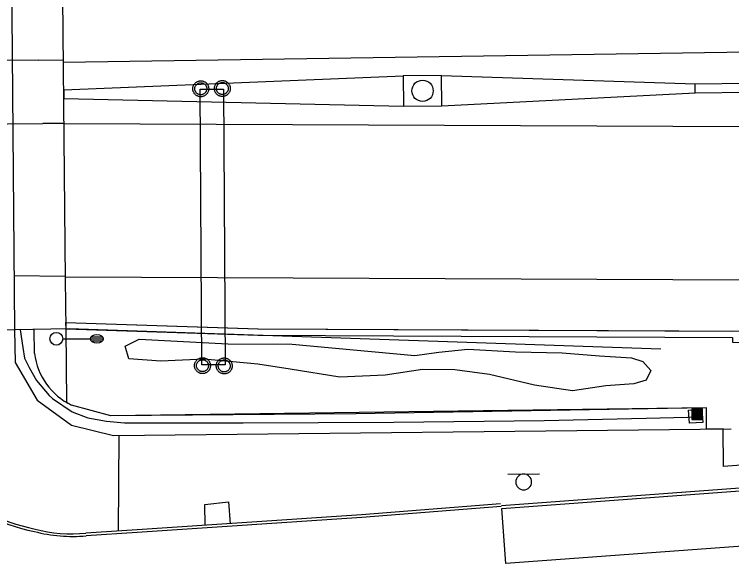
# Model space of a CAD drawing. Extents: x 2145380 to 2157287, y 139568 to 149130.
# Drawn here: x 2145742.5 to 2145910.8, y 142935.2 to 143064 of the extents above; entities that cross this region are included whole.
import ezdxf

# ---------------------------------------------------------------- set-up
doc = ezdxf.new("R2010")
doc.units = 0
for name, color, linetype in [('PR_PREVIOUSLY CONSTRUCTED', 7, 'Continuous'), ('TOPO_Asphalt', 7, 'Continuous'), ('TOPO_BRIDGE_Floor Deck', 7, 'Continuous'), ('TOPO_Concrete', 7, 'Continuous'), ('TOPO_Curb Back', 7, 'Continuous'), ('TOPO_Flowline', 7, 'Continuous'), ('TOPO_Light Pole', 7, 'Continuous'), ('TOPO_Misc', 7, 'Continuous'), ('TOPO_Power Pole', 7, 'Continuous'), ('TOPO_Shrub', 7, 'Continuous'), ('TOPO_Sign', 7, 'Continuous'), ('TOPO_Wall Freestanding', 7, 'Continuous')]:
    doc.layers.add(name, color=color, linetype=linetype)

# ---------------------------------------------------------------- blocks, each defined once
blk = doc.blocks.new('CB')
at = {"layer": 'TOPO_Misc'}
for p, q in [((-3.08, 2.99), (3.24, 2.99)), ((-3.08, 2.68), (3.24, 2.68)), ((-3.08, 2.36), (3.24, 2.36)), ((-3.08, 2.05), (3.24, 2.05)), ((-3.08, 1.73), (3.24, 1.73)), ((-3.08, 1.4), (3.24, 1.4)), ((-3.08, 1.1), (3.24, 1.1)), ((-3.08, 0.77), (3.24, 0.77)), ((-3.08, 0.46), (3.24, 0.46)), ((-3.08, 0.14), (3.24, 0.14)), ((-3.08, -0.17), (3.24, -0.17)), ((-3.08, -0.48), (3.24, -0.48)), ((-3.08, -0.8), (3.24, -0.8)), ((-3.08, -1.11), (3.26, -1.11)), ((-3.08, -1.43), (3.26, -1.43)), ((-3.08, -1.75), (3.26, -1.75)), ((-3.08, -2.07), (3.26, -2.07)), ((-3.08, -2.39), (3.26, -2.39)), ((-3.08, -2.7), (3.26, -2.7)), ((-3.08, -3.02), (3.26, -3.02))]:
    blk.add_line(p, q, dxfattribs=at)
blk.add_lwpolyline([(3.26, -3.29), (3.24, 3.05), (-3.09, 3.04), (-3.08, -3.3), (3.26, -3.29)], dxfattribs=at)
blk = doc.blocks.new('LP')
at = {"layer": 'TOPO_Light Pole'}
blk.add_line((3.81, 0), (20.32, 0), dxfattribs=at)
for points in [[(20.32, 0), (27.94, 0)], [(20.32, 0), (23.5, 0)], [(20.83, 1.27), (27.43, 1.27)], [(20.83, 1.27), (23.5, 1.27)], [(23.71, 1.27), (27.43, 1.27)], [(23.71, 0), (27.94, 0)], [(20.83, -1.27), (27.43, -1.27)], [(20.83, -1.27), (23.5, -1.27)], [(23.71, -1.27), (27.43, -1.27)]]:
    blk.add_lwpolyline(points, dxfattribs=at)
blk.add_circle((0, 0), 3.81, dxfattribs=at)
blk.add_ellipse((24.13, 0), major_axis=(3.81, 0), ratio=0.666667, dxfattribs=at)

msp = doc.modelspace()

# ---------------------------------------------------------------- linework, layer by layer
at = {"layer": 'PR_PREVIOUSLY CONSTRUCTED'}
for p, q in [((2145754.52, 143001.8), (2145753.69, 143088.79)), ((2145754.03, 143052.79), (2146353.97, 143061.98)), ((2145902.25, 143047.76), (2146643.98, 143054.79)), ((2145902.27, 143045.64), (2146644, 143052.67)), ((2145842.73, 143049.72), (2145833.73, 143049.63)), ((2145833.73, 143049.63), (2145833.8, 143042.47)), ((2145842.8, 143042.55), (2145842.73, 143049.72)), ((2145902.27, 143045.64), (2145902.25, 143047.76)), ((2145754.09, 143046.29), (2145754.11, 143044.29)), ((2145833.8, 143042.47), (2145842.8, 143042.55)), ((2145754.17, 143038.45), (2146054.19, 143037.14)), ((2145754.51, 143002.44), (2146054.29, 143001.14)), ((2145754.62, 142990.28), (2145754.52, 143001.8)), ((2145754.61, 142991.78), (2145799.67, 142990.25)), ((2145754.62, 142990.28), (2145754.61, 142991.78)), ((2145754.62, 142990.28), (2145799.64, 142988.75)), ((2145799.63, 142990.25), (2146054.23, 142989.14)), ((2145799.67, 142990.25), (2145910.98, 142989.76)), ((2145799.64, 142988.75), (2145910.97, 142988.26)), ((2145856.81, 142948.83), (2146016.48, 142960.6)), ((2145856.86, 142948.16), (2146016.53, 142959.93))]:
    msp.add_line(p, q, dxfattribs=at)
for points in [[(2145754.09, 143046.29), (2145833.73, 143049.59)], [(2145842.73, 143049.68), (2145902.25, 143047.76)], [(2145842.8, 143042.59), (2145902.27, 143045.64)], [(2145754.11, 143044.29), (2145833.8, 143042.51)], [(2145754.61, 142991.78), (2145799.63, 142990.25)], [(2146174.55, 142952.39), (2146122.59, 142950.75), (2146049.72, 142947.43), (2146006.92, 142944.49), (2145989.2, 142944.88), (2145857.81, 142935.2), (2145856.86, 142948.16)]]:
    msp.add_lwpolyline(points, dxfattribs=at)
msp.add_lwpolyline([(2145908.89, 142958.01), (2145908.78, 142966.79), (2145904.89, 142966.75), (2145904.94, 142971.71), (2145765.15, 142969.84), (2145755.92, 142972.37), (2145754.79, 142972.98), (2145754.62, 142990.28), (2145799.64, 142988.75), (2145910.97, 142988.26), (2145910.98, 142987.13), (2145948.59, 142987.02), (2145948.84, 142960.96)], close=True, dxfattribs=at)
msp.add_circle((2145838.27, 143046.09), 2.5, dxfattribs=at)
at = {"layer": 'TOPO_Asphalt'}
for points in [[(2145748.06, 143053.26), (2145666.33, 143052.55), (2145578.64, 143051.74), (2145502.32, 143051.05), (2145383.06, 143050.18)], [(2145748.06, 143053.26), (2145753.91, 143053.32)], [(2145383.09, 143035.09), (2145431.91, 143035.51), (2145541.52, 143036.63), (2145625.12, 143037.25), (2145749.17, 143038.41)], [(2145754.13, 143038.45), (2145749.17, 143038.41)], [(2145742.43, 143002.81), (2145754.45, 143002.61)]]:
    msp.add_lwpolyline(points, dxfattribs=at)
at = {"layer": 'TOPO_BRIDGE_Floor Deck'}
msp.add_lwpolyline([(2145742.55, 142990.03), (2145541.73, 142988.25), (2145540.16, 143099.25), (2145741.56, 143101.03)], close=True, dxfattribs=at)
at = {"layer": 'TOPO_Concrete'}
msp.add_line((2145766.98, 142965.28), (2145766.88, 142942.82), dxfattribs=at)
for points in [[(2145747.23, 142984.49), (2145747.17, 142990.13)], [(2145904.89, 142966.75), (2145904.94, 142971.71), (2145822.6, 142970.32), (2145765.15, 142969.84), (2145755.92, 142972.37)], [(2145903.78, 142971.35), (2145904.02, 142968.31), (2145900.9, 142968.11), (2145900.71, 142971.17), (2145903.78, 142971.35)], [(2145787.26, 142944.16), (2145787.15, 142949.1), (2145792.77, 142949.73), (2145793.11, 142944.55)]]:
    msp.add_lwpolyline(points, dxfattribs=at)
msp.add_arc((2145762.71, 142986.42), 15.6, 187.1244, 244.2028, dxfattribs=at)
at = {"layer": 'TOPO_Curb Back'}
for points in [[(2145856.59, 142949.21), (2145823.95, 142946.61), (2145771.29, 142943.09), (2145759.29, 142942.35)], [(2145856.69, 142948.62), (2145823.99, 142946.01), (2145771.33, 142942.49), (2145759.34, 142941.75)]]:
    msp.add_lwpolyline(points, dxfattribs=at)
for centre, radius, start, end in [((2145755.93, 142985.9), 44.04, 226.204, 258.5688), ((2145755.93, 142985.9), 43.44, 226.2061, 258.5932), ((2145756, 142975.67), 34.09, 255.0426, 275.6151), ((2145756, 142975.67), 33.49, 255.0111, 275.6336)]:
    msp.add_arc(centre, radius, start, end, dxfattribs=at)
at = {"layer": 'TOPO_Flowline'}
msp.add_lwpolyline([(2145743.89, 142990.06), (2145744.51, 142985.9), (2145744.88, 142983.39), (2145745.94, 142981.23), (2145747.72, 142978.16), (2145750.67, 142974.63), (2145751.47, 142973.96), (2145756.08, 142970.78), (2145759.71, 142969.38), (2145764.11, 142968.61), (2145768.3, 142968.19), (2145796.19, 142968.24), (2145831.54, 142968.36), (2145866.83, 142968.76), (2145890.72, 142969.34), (2145900.49, 142969.58), (2145903.7, 142969.73)], dxfattribs=at)
at = {"layer": 'TOPO_Power Pole'}
for points in [[(2145784.36, 143046.57), (2145784.37, 143046.7), (2145784.38, 143046.83), (2145784.41, 143046.96), (2145784.44, 143047.09), (2145784.48, 143047.21), (2145784.53, 143047.34), (2145784.59, 143047.46), (2145784.66, 143047.57), (2145784.74, 143047.68), (2145784.82, 143047.79), (2145784.9, 143047.88), (2145785, 143047.98), (2145785.1, 143048.06), (2145785.21, 143048.14), (2145785.33, 143048.2), (2145785.45, 143048.26), (2145785.56, 143048.31), (2145785.69, 143048.36), (2145785.82, 143048.39), (2145785.95, 143048.42), (2145786.08, 143048.44), (2145786.22, 143048.44), (2145786.34, 143048.44), (2145786.47, 143048.42), (2145786.6, 143048.41), (2145786.73, 143048.37), (2145786.86, 143048.34), (2145786.98, 143048.28), (2145787.1, 143048.23), (2145787.22, 143048.17), (2145787.33, 143048.09), (2145787.43, 143048.01), (2145787.53, 143047.93), (2145787.62, 143047.83), (2145787.71, 143047.73), (2145787.78, 143047.62), (2145787.86, 143047.51), (2145787.92, 143047.39), (2145787.97, 143047.27), (2145788.02, 143047.14), (2145788.05, 143047.02), (2145788.08, 143046.89), (2145788.1, 143046.75), (2145788.11, 143046.62), (2145788.11, 143046.5), (2145788.1, 143046.36), (2145788.08, 143046.23), (2145788.05, 143046.1), (2145788.01, 143045.98), (2145787.97, 143045.85), (2145787.91, 143045.74), (2145787.85, 143045.62), (2145787.78, 143045.51), (2145787.69, 143045.4), (2145787.61, 143045.29), (2145787.51, 143045.2), (2145787.42, 143045.12), (2145787.31, 143045.04), (2145787.2, 143044.97), (2145787.08, 143044.9), (2145786.96, 143044.85), (2145786.84, 143044.8), (2145786.71, 143044.76), (2145786.58, 143044.73), (2145786.45, 143044.71), (2145786.32, 143044.7), (2145786.19, 143044.7), (2145786.06, 143044.71), (2145785.93, 143044.72), (2145785.8, 143044.75), (2145785.68, 143044.79), (2145785.55, 143044.84), (2145785.43, 143044.89), (2145785.31, 143044.95), (2145785.2, 143045.02), (2145785.09, 143045.1), (2145784.98, 143045.18), (2145784.89, 143045.27), (2145784.8, 143045.37), (2145784.72, 143045.48), (2145784.65, 143045.59), (2145784.58, 143045.7), (2145784.53, 143045.82), (2145784.47, 143045.95), (2145784.43, 143046.07), (2145784.41, 143046.19), (2145784.38, 143046.33), (2145784.37, 143046.46), (2145784.36, 143046.57)], [(2145789.43, 143046.64), (2145789.44, 143046.77), (2145789.45, 143046.9), (2145789.47, 143047.02), (2145789.51, 143047.16), (2145789.55, 143047.28), (2145789.6, 143047.41), (2145789.66, 143047.52), (2145789.72, 143047.64), (2145789.8, 143047.75), (2145789.88, 143047.85), (2145789.97, 143047.95), (2145790.07, 143048.04), (2145790.17, 143048.12), (2145790.28, 143048.21), (2145790.39, 143048.27), (2145790.51, 143048.33), (2145790.63, 143048.38), (2145790.75, 143048.42), (2145790.89, 143048.46), (2145791.02, 143048.48), (2145791.15, 143048.51), (2145791.28, 143048.51), (2145791.41, 143048.51), (2145791.54, 143048.49), (2145791.67, 143048.47), (2145791.79, 143048.44), (2145791.93, 143048.4), (2145792.04, 143048.35), (2145792.17, 143048.3), (2145792.29, 143048.23), (2145792.39, 143048.16), (2145792.5, 143048.08), (2145792.59, 143047.99), (2145792.69, 143047.9), (2145792.78, 143047.79), (2145792.85, 143047.68), (2145792.92, 143047.57), (2145792.99, 143047.46), (2145793.04, 143047.33), (2145793.09, 143047.21), (2145793.12, 143047.08), (2145793.15, 143046.95), (2145793.16, 143046.82), (2145793.17, 143046.69), (2145793.17, 143046.57), (2145793.16, 143046.43), (2145793.14, 143046.3), (2145793.11, 143046.17), (2145793.08, 143046.04), (2145793.03, 143045.92), (2145792.97, 143045.8), (2145792.92, 143045.68), (2145792.84, 143045.57), (2145792.76, 143045.47), (2145792.67, 143045.36), (2145792.58, 143045.27), (2145792.48, 143045.19), (2145792.37, 143045.11), (2145792.26, 143045.03), (2145792.15, 143044.97), (2145792.03, 143044.92), (2145791.9, 143044.87), (2145791.77, 143044.83), (2145791.65, 143044.8), (2145791.52, 143044.78), (2145791.39, 143044.77), (2145791.26, 143044.77), (2145791.13, 143044.78), (2145791, 143044.79), (2145790.86, 143044.82), (2145790.74, 143044.86), (2145790.62, 143044.9), (2145790.49, 143044.95), (2145790.37, 143045.02), (2145790.26, 143045.08), (2145790.15, 143045.17), (2145790.05, 143045.25), (2145789.96, 143045.34), (2145789.87, 143045.44), (2145789.79, 143045.55), (2145789.71, 143045.66), (2145789.65, 143045.77), (2145789.59, 143045.89), (2145789.54, 143046.02), (2145789.5, 143046.14), (2145789.47, 143046.26), (2145789.45, 143046.4), (2145789.44, 143046.53), (2145789.43, 143046.64)], [(2145784.83, 143046.57), (2145784.84, 143046.68), (2145784.85, 143046.8), (2145784.88, 143046.91), (2145784.91, 143047.02), (2145784.95, 143047.13), (2145785, 143047.23), (2145785.06, 143047.32), (2145785.13, 143047.42), (2145785.2, 143047.51), (2145785.28, 143047.59), (2145785.37, 143047.67), (2145785.46, 143047.74), (2145785.56, 143047.79), (2145785.66, 143047.84), (2145785.76, 143047.89), (2145785.87, 143047.93), (2145785.99, 143047.95), (2145786.1, 143047.97), (2145786.22, 143047.97), (2145786.33, 143047.97), (2145786.43, 143047.96), (2145786.55, 143047.94), (2145786.66, 143047.9), (2145786.77, 143047.87), (2145786.88, 143047.82), (2145786.97, 143047.76), (2145787.07, 143047.7), (2145787.16, 143047.63), (2145787.24, 143047.55), (2145787.32, 143047.46), (2145787.39, 143047.37), (2145787.45, 143047.27), (2145787.5, 143047.17), (2145787.55, 143047.07), (2145787.58, 143046.96), (2145787.62, 143046.85), (2145787.63, 143046.73), (2145787.64, 143046.62), (2145787.64, 143046.51), (2145787.63, 143046.4), (2145787.61, 143046.29), (2145787.58, 143046.17), (2145787.54, 143046.06), (2145787.5, 143045.96), (2145787.45, 143045.86), (2145787.38, 143045.76), (2145787.32, 143045.67), (2145787.23, 143045.59), (2145787.15, 143045.51), (2145787.06, 143045.44), (2145786.96, 143045.38), (2145786.87, 143045.32), (2145786.76, 143045.27), (2145786.66, 143045.23), (2145786.54, 143045.2), (2145786.43, 143045.18), (2145786.31, 143045.17), (2145786.21, 143045.17), (2145786.09, 143045.18), (2145785.98, 143045.19), (2145785.86, 143045.21), (2145785.75, 143045.25), (2145785.65, 143045.29), (2145785.55, 143045.35), (2145785.45, 143045.41), (2145785.36, 143045.48), (2145785.27, 143045.55), (2145785.19, 143045.64), (2145785.12, 143045.73), (2145785.05, 143045.82), (2145785, 143045.92), (2145784.95, 143046.02), (2145784.9, 143046.13), (2145784.88, 143046.24), (2145784.85, 143046.35), (2145784.84, 143046.47), (2145784.83, 143046.57)], [(2145789.9, 143046.64), (2145789.9, 143046.75), (2145789.92, 143046.87), (2145789.94, 143046.97), (2145789.98, 143047.08), (2145790.02, 143047.19), (2145790.07, 143047.3), (2145790.13, 143047.39), (2145790.19, 143047.49), (2145790.26, 143047.57), (2145790.34, 143047.66), (2145790.43, 143047.74), (2145790.53, 143047.8), (2145790.62, 143047.86), (2145790.73, 143047.91), (2145790.83, 143047.96), (2145790.94, 143047.99), (2145791.05, 143048.02), (2145791.16, 143048.04), (2145791.28, 143048.04), (2145791.39, 143048.04), (2145791.5, 143048.03), (2145791.62, 143048.01), (2145791.73, 143047.97), (2145791.83, 143047.93), (2145791.94, 143047.89), (2145792.04, 143047.83), (2145792.13, 143047.77), (2145792.23, 143047.69), (2145792.31, 143047.62), (2145792.38, 143047.53), (2145792.45, 143047.43), (2145792.51, 143047.34), (2145792.57, 143047.24), (2145792.62, 143047.13), (2145792.65, 143047.02), (2145792.68, 143046.92), (2145792.69, 143046.8), (2145792.7, 143046.69), (2145792.7, 143046.58), (2145792.69, 143046.47), (2145792.67, 143046.35), (2145792.65, 143046.24), (2145792.61, 143046.13), (2145792.56, 143046.03), (2145792.51, 143045.93), (2145792.45, 143045.83), (2145792.38, 143045.74), (2145792.3, 143045.66), (2145792.22, 143045.57), (2145792.13, 143045.5), (2145792.03, 143045.44), (2145791.94, 143045.38), (2145791.82, 143045.33), (2145791.72, 143045.3), (2145791.6, 143045.27), (2145791.49, 143045.25), (2145791.38, 143045.24), (2145791.28, 143045.24), (2145791.16, 143045.25), (2145791.05, 143045.26), (2145790.93, 143045.28), (2145790.82, 143045.32), (2145790.72, 143045.36), (2145790.62, 143045.42), (2145790.52, 143045.48), (2145790.43, 143045.55), (2145790.34, 143045.62), (2145790.26, 143045.71), (2145790.18, 143045.79), (2145790.12, 143045.89), (2145790.07, 143045.98), (2145790.02, 143046.09), (2145789.97, 143046.2), (2145789.94, 143046.31), (2145789.92, 143046.42), (2145789.9, 143046.53), (2145789.9, 143046.64)], [(2145784.76, 142981.63), (2145784.77, 142981.76), (2145784.78, 142981.89), (2145784.8, 142982.02), (2145784.84, 142982.15), (2145784.88, 142982.27), (2145784.93, 142982.4), (2145784.99, 142982.52), (2145785.05, 142982.63), (2145785.14, 142982.74), (2145785.21, 142982.85), (2145785.3, 142982.94), (2145785.4, 142983.04), (2145785.5, 142983.12), (2145785.61, 142983.2), (2145785.73, 142983.26), (2145785.84, 142983.32), (2145785.96, 142983.37), (2145786.09, 142983.42), (2145786.22, 142983.46), (2145786.35, 142983.48), (2145786.48, 142983.5), (2145786.61, 142983.5), (2145786.74, 142983.5), (2145786.87, 142983.48), (2145787, 142983.47), (2145787.13, 142983.43), (2145787.26, 142983.4), (2145787.38, 142983.34), (2145787.5, 142983.29), (2145787.62, 142983.23), (2145787.73, 142983.16), (2145787.83, 142983.07), (2145787.93, 142982.99), (2145788.02, 142982.89), (2145788.11, 142982.79), (2145788.18, 142982.68), (2145788.25, 142982.57), (2145788.32, 142982.45), (2145788.37, 142982.33), (2145788.42, 142982.2), (2145788.45, 142982.08), (2145788.48, 142981.95), (2145788.49, 142981.81), (2145788.5, 142981.68), (2145788.5, 142981.56), (2145788.49, 142981.42), (2145788.47, 142981.29), (2145788.44, 142981.16), (2145788.41, 142981.04), (2145788.36, 142980.91), (2145788.3, 142980.8), (2145788.25, 142980.68), (2145788.17, 142980.57), (2145788.09, 142980.46), (2145788, 142980.36), (2145787.91, 142980.26), (2145787.81, 142980.18), (2145787.7, 142980.1), (2145787.59, 142980.03), (2145787.48, 142979.96), (2145787.36, 142979.91), (2145787.24, 142979.86), (2145787.1, 142979.82), (2145786.98, 142979.79), (2145786.85, 142979.77), (2145786.72, 142979.76), (2145786.59, 142979.76), (2145786.46, 142979.77), (2145786.33, 142979.78), (2145786.19, 142979.81), (2145786.07, 142979.85), (2145785.95, 142979.9), (2145785.82, 142979.95), (2145785.7, 142980.01), (2145785.59, 142980.08), (2145785.49, 142980.16), (2145785.38, 142980.24), (2145785.29, 142980.33), (2145785.2, 142980.43), (2145785.12, 142980.54), (2145785.04, 142980.65), (2145784.98, 142980.76), (2145784.92, 142980.88), (2145784.87, 142981.01), (2145784.83, 142981.13), (2145784.8, 142981.26), (2145784.78, 142981.39), (2145784.77, 142981.52), (2145784.76, 142981.63)], [(2145785.23, 142981.63), (2145785.24, 142981.74), (2145785.25, 142981.86), (2145785.27, 142981.97), (2145785.31, 142982.08), (2145785.35, 142982.19), (2145785.4, 142982.29), (2145785.46, 142982.38), (2145785.52, 142982.48), (2145785.59, 142982.57), (2145785.68, 142982.65), (2145785.76, 142982.73), (2145785.86, 142982.8), (2145785.95, 142982.85), (2145786.06, 142982.91), (2145786.16, 142982.95), (2145786.27, 142982.99), (2145786.39, 142983.01), (2145786.49, 142983.03), (2145786.61, 142983.03), (2145786.72, 142983.03), (2145786.83, 142983.02), (2145786.95, 142983), (2145787.06, 142982.96), (2145787.16, 142982.93), (2145787.27, 142982.88), (2145787.37, 142982.82), (2145787.46, 142982.76), (2145787.56, 142982.69), (2145787.64, 142982.61), (2145787.71, 142982.52), (2145787.79, 142982.43), (2145787.84, 142982.33), (2145787.9, 142982.23), (2145787.95, 142982.13), (2145787.98, 142982.02), (2145788.01, 142981.91), (2145788.03, 142981.79), (2145788.04, 142981.68), (2145788.04, 142981.57), (2145788.03, 142981.46), (2145788, 142981.35), (2145787.98, 142981.23), (2145787.94, 142981.12), (2145787.89, 142981.02), (2145787.84, 142980.92), (2145787.78, 142980.82), (2145787.71, 142980.73), (2145787.63, 142980.65), (2145787.55, 142980.57), (2145787.46, 142980.5), (2145787.36, 142980.44), (2145787.27, 142980.38), (2145787.15, 142980.33), (2145787.05, 142980.29), (2145786.94, 142980.26), (2145786.83, 142980.24), (2145786.71, 142980.23), (2145786.61, 142980.23), (2145786.49, 142980.24), (2145786.38, 142980.25), (2145786.26, 142980.27), (2145786.15, 142980.31), (2145786.05, 142980.36), (2145785.95, 142980.41), (2145785.85, 142980.47), (2145785.76, 142980.54), (2145785.67, 142980.61), (2145785.59, 142980.7), (2145785.51, 142980.79), (2145785.45, 142980.88), (2145785.4, 142980.98), (2145785.35, 142981.08), (2145785.3, 142981.19), (2145785.27, 142981.3), (2145785.25, 142981.41), (2145785.24, 142981.53), (2145785.23, 142981.63)], [(2145789.87, 142981.57), (2145789.87, 142981.7), (2145789.89, 142981.83), (2145789.91, 142981.96), (2145789.95, 142982.09), (2145789.98, 142982.22), (2145790.03, 142982.34), (2145790.09, 142982.46), (2145790.16, 142982.58), (2145790.24, 142982.68), (2145790.32, 142982.79), (2145790.41, 142982.88), (2145790.5, 142982.98), (2145790.61, 142983.06), (2145790.72, 142983.14), (2145790.83, 142983.21), (2145790.95, 142983.26), (2145791.07, 142983.32), (2145791.19, 142983.36), (2145791.32, 142983.4), (2145791.46, 142983.42), (2145791.59, 142983.44), (2145791.72, 142983.44), (2145791.84, 142983.44), (2145791.97, 142983.43), (2145792.11, 142983.41), (2145792.23, 142983.38), (2145792.36, 142983.34), (2145792.48, 142983.28), (2145792.61, 142983.23), (2145792.72, 142983.17), (2145792.83, 142983.1), (2145792.93, 142983.02), (2145793.03, 142982.93), (2145793.12, 142982.83), (2145793.21, 142982.73), (2145793.29, 142982.62), (2145793.36, 142982.51), (2145793.42, 142982.39), (2145793.47, 142982.27), (2145793.52, 142982.14), (2145793.56, 142982.02), (2145793.59, 142981.89), (2145793.6, 142981.76), (2145793.61, 142981.62), (2145793.61, 142981.5), (2145793.6, 142981.37), (2145793.58, 142981.23), (2145793.55, 142981.1), (2145793.51, 142980.98), (2145793.47, 142980.85), (2145793.41, 142980.74), (2145793.35, 142980.62), (2145793.28, 142980.51), (2145793.2, 142980.4), (2145793.11, 142980.3), (2145793.02, 142980.2), (2145792.92, 142980.12), (2145792.81, 142980.04), (2145792.7, 142979.97), (2145792.58, 142979.9), (2145792.47, 142979.85), (2145792.34, 142979.8), (2145792.21, 142979.76), (2145792.08, 142979.73), (2145791.95, 142979.71), (2145791.82, 142979.7), (2145791.7, 142979.7), (2145791.57, 142979.71), (2145791.43, 142979.73), (2145791.3, 142979.76), (2145791.18, 142979.79), (2145791.05, 142979.84), (2145790.93, 142979.89), (2145790.81, 142979.95), (2145790.7, 142980.02), (2145790.59, 142980.1), (2145790.49, 142980.18), (2145790.39, 142980.28), (2145790.31, 142980.37), (2145790.22, 142980.48), (2145790.15, 142980.59), (2145790.08, 142980.7), (2145790.03, 142980.83), (2145789.97, 142980.95), (2145789.94, 142981.08), (2145789.91, 142981.2), (2145789.89, 142981.33), (2145789.87, 142981.46), (2145789.87, 142981.57)], [(2145790.33, 142981.57), (2145790.34, 142981.68), (2145790.36, 142981.8), (2145790.38, 142981.91), (2145790.42, 142982.02), (2145790.45, 142982.13), (2145790.5, 142982.23), (2145790.56, 142982.33), (2145790.63, 142982.42), (2145790.7, 142982.51), (2145790.78, 142982.59), (2145790.87, 142982.67), (2145790.97, 142982.74), (2145791.06, 142982.79), (2145791.16, 142982.85), (2145791.27, 142982.89), (2145791.37, 142982.93), (2145791.49, 142982.95), (2145791.6, 142982.97), (2145791.72, 142982.97), (2145791.83, 142982.97), (2145791.94, 142982.96), (2145792.06, 142982.94), (2145792.17, 142982.91), (2145792.27, 142982.87), (2145792.38, 142982.83), (2145792.47, 142982.77), (2145792.57, 142982.7), (2145792.66, 142982.63), (2145792.74, 142982.55), (2145792.82, 142982.47), (2145792.89, 142982.37), (2145792.95, 142982.28), (2145793.01, 142982.17), (2145793.05, 142982.07), (2145793.09, 142981.96), (2145793.12, 142981.85), (2145793.13, 142981.73), (2145793.14, 142981.62), (2145793.14, 142981.51), (2145793.13, 142981.4), (2145793.11, 142981.29), (2145793.09, 142981.18), (2145793.04, 142981.07), (2145793, 142980.96), (2145792.95, 142980.86), (2145792.88, 142980.77), (2145792.82, 142980.67), (2145792.74, 142980.59), (2145792.66, 142980.51), (2145792.56, 142980.44), (2145792.47, 142980.38), (2145792.37, 142980.32), (2145792.26, 142980.27), (2145792.16, 142980.23), (2145792.04, 142980.2), (2145791.93, 142980.18), (2145791.81, 142980.17), (2145791.71, 142980.17), (2145791.59, 142980.18), (2145791.48, 142980.19), (2145791.37, 142980.22), (2145791.26, 142980.25), (2145791.16, 142980.3), (2145791.05, 142980.35), (2145790.96, 142980.42), (2145790.86, 142980.48), (2145790.77, 142980.55), (2145790.69, 142980.64), (2145790.62, 142980.73), (2145790.55, 142980.83), (2145790.5, 142980.92), (2145790.45, 142981.02), (2145790.41, 142981.13), (2145790.38, 142981.24), (2145790.36, 142981.35), (2145790.34, 142981.47), (2145790.33, 142981.57)]]:
    msp.add_lwpolyline(points, dxfattribs=at)
at = {"layer": 'TOPO_Shrub'}
msp.add_lwpolyline([(2145890.73, 142978.21), (2145887.88, 142977.38), (2145881.31, 142976.9), (2145873.47, 142975.7), (2145864.54, 142977.03), (2145853.99, 142979.57), (2145845.88, 142980.62), (2145838.24, 142980.75), (2145829.49, 142979.41), (2145818.85, 142978.96), (2145807.19, 142980.78), (2145799.59, 142981.99), (2145787, 142983.17), (2145776.86, 142982.7), (2145769.32, 142983.24), (2145768.48, 142986.17), (2145771.77, 142987.82), (2145792.58, 142986.75), (2145807.69, 142986.66), (2145836.43, 142984.04), (2145842.09, 142984.79), (2145848.92, 142985.52), (2145860.11, 142984.88), (2145871.07, 142984.65), (2145879.76, 142983.92), (2145887.31, 142983.46), (2145889.94, 142982.64), (2145891.87, 142980.51), (2145890.73, 142978.21)], dxfattribs=at)
at = {"layer": 'TOPO_Sign'}
msp.add_lwpolyline([(2145786.51, 142981.8), (2145786.12, 143046.47), (2145791.59, 143046.5), (2145791.98, 142981.83)], close=True, dxfattribs=at)
for points in [[(2145858.26, 142956.22), (2145865.75, 142956.23)], [(2145862.01, 142956.22), (2145862.01, 142956.22)], [(2145860.14, 142954.35), (2145860.14, 142954.35)], [(2145863.87, 142954.35), (2145863.87, 142954.35)], [(2145862.01, 142952.49), (2145862.01, 142952.49)]]:
    msp.add_lwpolyline(points, dxfattribs=at)
for start, end in [(90, 180), (360, 90), (180, 270), (270, 0)]:
    msp.add_arc((2145862.01, 142954.35), 1.87, start, end, dxfattribs=at)
at = {"layer": 'TOPO_Wall Freestanding'}
for points in [[(2145894.16, 142985.49), (2145755.38, 142990.3), (2145742.55, 142990.03)], [(2145742.55, 142990.03), (2145742.66, 142982.35), (2145747.82, 142973.57), (2145755.87, 142967.66), (2145765.73, 142965.27), (2145910.66, 142966.81)]]:
    msp.add_lwpolyline(points, dxfattribs=at)

# ---------------------------------------------------------------- block references
at = {"layer": 'TOPO_Light Pole', "xscale": 0.39370000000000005, "yscale": 0.3937000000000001}
msp.add_blockref('LP', (2145752.35, 142987.93), dxfattribs=at)
at = {"layer": 'TOPO_Misc', "xscale": 0.39370000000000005, "yscale": 0.3937000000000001}
msp.add_blockref('CB', (2145902.68, 142970.27), dxfattribs=at)

doc.saveas('drawing.dxf')
